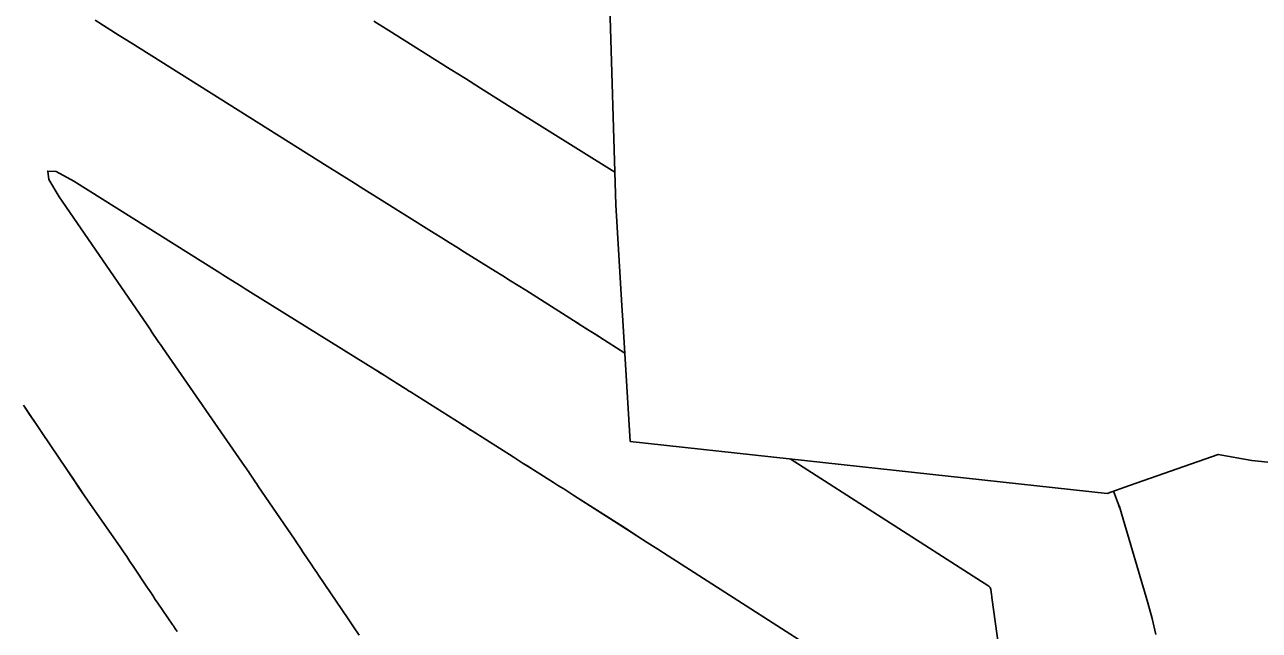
# Model space of a CAD drawing. Extents: x 954385 to 988206, y 1868364 to 1924553.
# Drawn here: x 956024.11 to 956047.38, y 1922794.43 to 1922805.85 of the extents above; entities that cross this region are included whole.
import ezdxf

# ---------------------------------------------------------------- set-up
doc = ezdxf.new("R2010")
doc.units = 0
for name, color, linetype in [('1', 7, 'Continuous'), ('Default', 7, 'Continuous'), ('Ex_Minor Contours', 7, 'Continuous'), ('Perimeter', 7, 'Continuous')]:
    doc.layers.add(name, color=color, linetype=linetype)

msp = doc.modelspace()

# ---------------------------------------------------------------- linework, layer by layer
at = {"layer": '1'}
for points in [[(956035.129, 1922806.412), (956035.25, 1922802.455), (956035.366, 1922800.561), (956035.383, 1922800.279), (956035.521, 1922797.995), (956044.515, 1922797.015), (956044.931, 1922797.166), (956046.607, 1922797.751), (956047.242, 1922797.635), (956058.05, 1922796.504), (956062.541, 1922796.079), (956069.968, 1922796.017), (956081.626, 1922796.293), (956087.677, 1922799.327), (956104.131, 1922801.559), (956108.905, 1922801.644), (955952.628, 1922697.337)], [(956025.436, 1922805.937), (956025.661, 1922805.795), (956025.886, 1922805.653), (956026.111, 1922805.512), (956029.81, 1922803.186), (956030.04, 1922803.042), (956030.27, 1922802.898), (956030.5, 1922802.754), (956030.73, 1922802.61), (956031.823, 1922801.926), (956031.967, 1922801.836), (956032.111, 1922801.746), (956032.255, 1922801.656), (956032.399, 1922801.566), (956032.976, 1922801.207), (956033.12, 1922801.117), (956033.264, 1922801.027), (956033.408, 1922800.937), (956033.552, 1922800.846), (956034.45, 1922800.277), (956034.577, 1922800.196), (956034.75, 1922800.087), (956034.808, 1922800.051), (956034.929, 1922799.974), (956034.95, 1922799.961), (956035.42, 1922799.662)], [(956030.685, 1922805.923), (956030.973, 1922805.742), (956032.125, 1922805.018), (956032.413, 1922804.837), (956032.701, 1922804.656), (956032.989, 1922804.475), (956033.277, 1922804.295), (956035.231, 1922803.073)], [(956030.409, 1922794.343), (956030.306, 1922794.497), (956030.203, 1922794.65), (956029.643, 1922795.474), (956029.611, 1922795.521), (956029.58, 1922795.567), (956029.549, 1922795.614), (956029.518, 1922795.661), (956029.358, 1922795.903), (956029.345, 1922795.922), (956029.332, 1922795.942), (956029.32, 1922795.961), (956029.307, 1922795.98), (956029.236, 1922796.083), (956029.221, 1922796.105), (956029.202, 1922796.134), (956029.191, 1922796.15), (956028.516, 1922797.138), (956028.495, 1922797.17), (956028.473, 1922797.202), (956028.452, 1922797.234), (956028.43, 1922797.266), (956028.345, 1922797.395), (956028.324, 1922797.427), (956028.302, 1922797.459), (956028.28, 1922797.491), (956028.258, 1922797.523), (956026.717, 1922799.745), (956026.69, 1922799.784), (956026.664, 1922799.823), (956026.637, 1922799.862), (956026.611, 1922799.901), (956026.505, 1922800.058), (956026.479, 1922800.097), (956026.452, 1922800.136), (956026.426, 1922800.175), (956026.399, 1922800.214), (956024.754, 1922802.61), (956024.559, 1922802.938), (956024.541, 1922803.095), (956024.699, 1922803.084), (956025.034, 1922802.902), (956027.734, 1922801.205), (956027.786, 1922801.172), (956027.839, 1922801.139), (956027.891, 1922801.106), (956027.944, 1922801.073), (956028.154, 1922800.942), (956028.207, 1922800.909), (956028.259, 1922800.876), (956028.312, 1922800.843), (956028.365, 1922800.811), (956030.72, 1922799.344), (956030.774, 1922799.31), (956030.829, 1922799.276), (956030.884, 1922799.242), (956030.938, 1922799.207), (956031.276, 1922798.993), (956031.354, 1922798.943), (956031.377, 1922798.929), (956032.331, 1922798.327), (956032.401, 1922798.283), (956032.489, 1922798.228), (956032.541, 1922798.194), (956033.315, 1922797.703), (956033.41, 1922797.642), (956033.506, 1922797.582), (956033.601, 1922797.522), (956033.696, 1922797.461), (956034.077, 1922797.22), (956034.172, 1922797.16), (956034.267, 1922797.099), (956034.363, 1922797.038), (956034.458, 1922796.978), (956035.449, 1922796.344), (956035.645, 1922796.218), (956035.842, 1922796.092), (956036.039, 1922795.966), (956036.235, 1922795.84), (956039.686, 1922793.625)], [(956026.979, 1922794.411), (956026.936, 1922794.475), (956026.927, 1922794.489), (956026.918, 1922794.503), (956026.908, 1922794.517), (956026.898, 1922794.532), (956026.618, 1922794.942), (956026.568, 1922795.015), (956026.519, 1922795.089), (956026.469, 1922795.162), (956026.42, 1922795.236), (956026.152, 1922795.641), (956026.091, 1922795.733), (956026.029, 1922795.824), (956025.967, 1922795.916), (956025.904, 1922796.007), (956025.349, 1922796.807), (956025.236, 1922796.97), (956025.124, 1922797.135), (956025.012, 1922797.299), (956024.9, 1922797.464), (956024.431, 1922798.164), (956024.315, 1922798.335), (956024.199, 1922798.506), (956024.083, 1922798.677)], [(956038.537, 1922797.667), (956042.145, 1922795.351), (956042.192, 1922795.321), (956042.281, 1922795.263), (956042.295, 1922795.252), (956042.307, 1922795.238), (956042.314, 1922795.222), (956042.319, 1922795.204), (956042.332, 1922795.107), (956042.338, 1922795.069), (956042.341, 1922795.05), (956042.728, 1922792.248)], [(956045.431, 1922794.353), (956045.361, 1922794.653), (956045.28, 1922794.95), (956044.783, 1922796.639), (956044.77, 1922796.682), (956044.756, 1922796.724), (956044.742, 1922796.766), (956044.726, 1922796.808), (956044.632, 1922797.058)]]:
    msp.add_lwpolyline(points, dxfattribs=at)
at = {"layer": 'Default'}
msp.add_arc((955068.332, 1922107.114), 1145.916, 31.460692, 46.414195, dxfattribs=at)
at = {"layer": 'Ex_Minor Contours'}
for points in [[(956025.435, 1922805.937), (956025.661, 1922805.795), (956025.886, 1922805.653), (956026.111, 1922805.512), (956029.81, 1922803.186), (956030.04, 1922803.042), (956030.27, 1922802.898), (956030.5, 1922802.754), (956030.73, 1922802.61), (956031.823, 1922801.926), (956031.967, 1922801.836), (956032.111, 1922801.746), (956032.255, 1922801.656), (956032.399, 1922801.567), (956032.977, 1922801.207), (956033.121, 1922801.117), (956033.265, 1922801.027), (956033.409, 1922800.937), (956033.552, 1922800.846), (956034.451, 1922800.277), (956034.483, 1922800.257), (956034.515, 1922800.237), (956034.547, 1922800.217), (956034.578, 1922800.197), (956034.73, 1922800.1), (956034.769, 1922800.075), (956034.807, 1922800.051), (956034.92, 1922799.98), (956034.949, 1922799.961), (956035.42, 1922799.662)], [(956030.685, 1922805.923), (956030.973, 1922805.742), (956032.125, 1922805.018), (956032.413, 1922804.837), (956032.701, 1922804.656), (956032.989, 1922804.475), (956033.277, 1922804.295), (956035.231, 1922803.073)], [(956030.409, 1922794.343), (956030.306, 1922794.496), (956030.202, 1922794.649), (956029.643, 1922795.474), (956029.612, 1922795.521), (956029.58, 1922795.567), (956029.549, 1922795.614), (956029.518, 1922795.661), (956029.358, 1922795.903), (956029.346, 1922795.922), (956029.333, 1922795.941), (956029.32, 1922795.961), (956029.307, 1922795.98), (956029.236, 1922796.082), (956029.224, 1922796.099), (956029.202, 1922796.133), (956029.191, 1922796.15), (956028.516, 1922797.138), (956028.494, 1922797.169), (956028.473, 1922797.201), (956028.451, 1922797.234), (956028.43, 1922797.266), (956028.345, 1922797.394), (956028.323, 1922797.426), (956028.302, 1922797.458), (956028.28, 1922797.49), (956028.258, 1922797.522), (956026.717, 1922799.745), (956026.69, 1922799.784), (956026.663, 1922799.823), (956026.637, 1922799.862), (956026.61, 1922799.901), (956026.505, 1922800.058), (956026.478, 1922800.097), (956026.452, 1922800.137), (956026.425, 1922800.176), (956026.399, 1922800.215), (956024.754, 1922802.61), (956024.559, 1922802.937), (956024.541, 1922803.095), (956024.7, 1922803.083), (956025.035, 1922802.902), (956027.734, 1922801.205), (956027.786, 1922801.172), (956027.839, 1922801.139), (956027.891, 1922801.107), (956027.944, 1922801.074), (956028.154, 1922800.942), (956028.207, 1922800.909), (956028.259, 1922800.876), (956028.312, 1922800.844), (956028.364, 1922800.811), (956030.72, 1922799.345), (956030.775, 1922799.311), (956030.83, 1922799.276), (956030.884, 1922799.242), (956030.939, 1922799.207), (956031.244, 1922799.014), (956031.289, 1922798.986), (956031.344, 1922798.951), (956031.377, 1922798.93), (956032.331, 1922798.328), (956032.366, 1922798.305), (956032.401, 1922798.283), (956032.471, 1922798.238), (956032.506, 1922798.216), (956032.541, 1922798.194), (956033.314, 1922797.703), (956033.409, 1922797.642), (956033.504, 1922797.582), (956033.599, 1922797.521), (956033.695, 1922797.461), (956034.076, 1922797.22), (956034.171, 1922797.159), (956034.267, 1922797.099), (956034.362, 1922797.038), (956034.457, 1922796.977), (956035.448, 1922796.343), (956035.645, 1922796.217), (956035.842, 1922796.091), (956036.039, 1922795.965), (956036.235, 1922795.839), (956039.687, 1922793.625)], [(956026.979, 1922794.41), (956026.936, 1922794.475), (956026.927, 1922794.489), (956026.917, 1922794.504), (956026.908, 1922794.518), (956026.898, 1922794.532), (956026.618, 1922794.942), (956026.568, 1922795.015), (956026.519, 1922795.089), (956026.469, 1922795.162), (956026.42, 1922795.236), (956026.152, 1922795.641), (956026.091, 1922795.732), (956026.029, 1922795.824), (956025.967, 1922795.915), (956025.904, 1922796.006), (956025.349, 1922796.807), (956025.236, 1922796.971), (956025.123, 1922797.135), (956025.011, 1922797.3), (956024.9, 1922797.465), (956024.43, 1922798.164), (956024.314, 1922798.335), (956024.198, 1922798.507), (956024.082, 1922798.677)], [(956038.536, 1922797.667), (956042.145, 1922795.351), (956042.161, 1922795.341), (956042.192, 1922795.321), (956042.281, 1922795.263), (956042.296, 1922795.252), (956042.307, 1922795.238), (956042.315, 1922795.222), (956042.319, 1922795.204), (956042.333, 1922795.107), (956042.338, 1922795.069), (956042.341, 1922795.05), (956042.728, 1922792.249)], [(956044.633, 1922797.058), (956044.726, 1922796.808), (956044.741, 1922796.766), (956044.756, 1922796.724), (956044.77, 1922796.682), (956044.783, 1922796.639), (956045.28, 1922794.95), (956045.362, 1922794.653), (956045.431, 1922794.353)]]:
    msp.add_lwpolyline(points, dxfattribs=at)
at = {"layer": 'Perimeter'}
msp.add_lwpolyline([(956035.129, 1922806.412), (956035.25, 1922802.455), (956035.366, 1922800.561), (956035.383, 1922800.279), (956035.521, 1922797.995), (956044.515, 1922797.015), (956044.931, 1922797.166), (956046.607, 1922797.751), (956047.242, 1922797.635), (956058.05, 1922796.504), (956062.541, 1922796.079), (956069.968, 1922796.017), (956081.626, 1922796.293), (956087.677, 1922799.327), (956104.131, 1922801.559), (956108.905, 1922801.644), (956116.672, 1922800.99)], dxfattribs=at)

doc.saveas('drawing.dxf')
